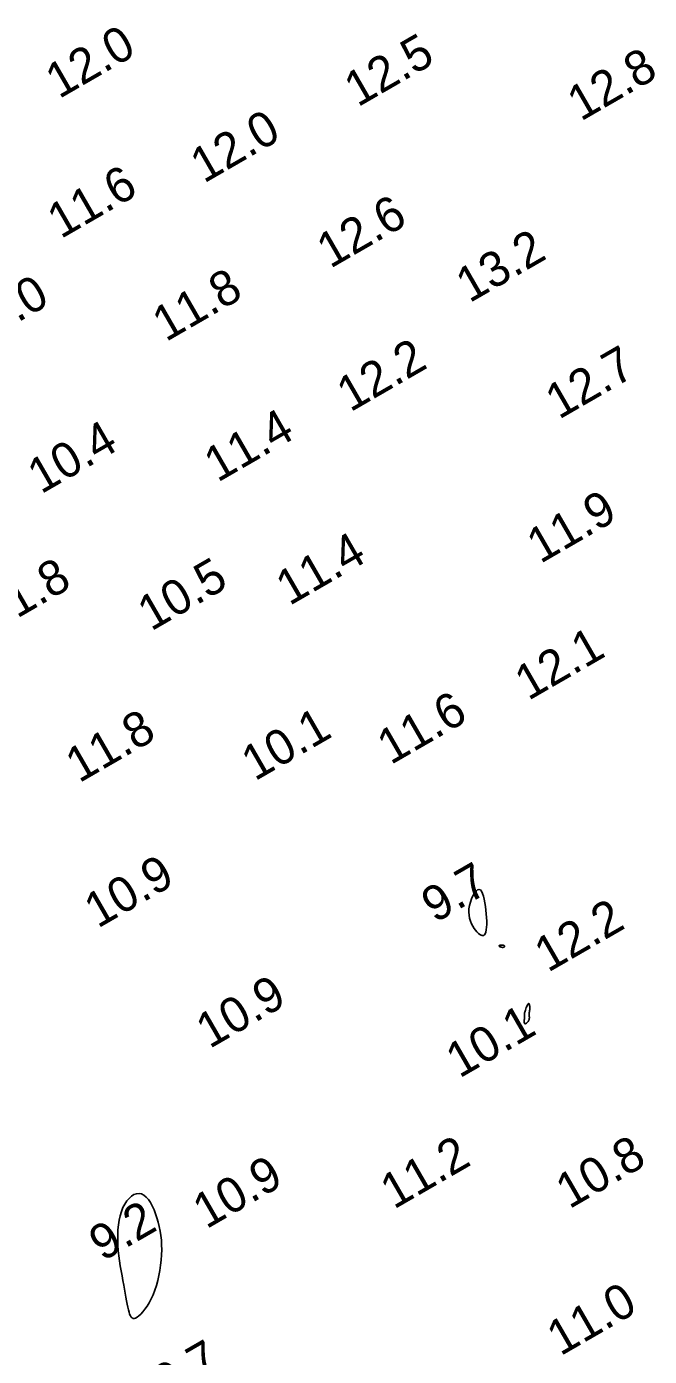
# Model space of a CAD drawing. Extents: x 3024098 to 3056816, y 418252 to 509144.
# Drawn here: x 3031515.6 to 3031604.6, y 418559 to 418749 of the extents above; entities that cross this region are included whole.
import ezdxf

# ---------------------------------------------------------------- set-up
doc = ezdxf.new("R2010")
doc.units = 0
doc.layers.add('V-CHAN-CONT-EL10', color=7, linetype='Continuous')
doc.layers.add('V-TOPO-SOUN-0911', color=7, linetype='Continuous')

msp = doc.modelspace()

# ---------------------------------------------------------------- linework, layer by layer
at = {"layer": 'V-CHAN-CONT-EL10'}
for points in [[(3031581.2, 418623.32), (3031581.12, 418623.85), (3031581.02, 418624.35), (3031580.91, 418624.8), (3031580.78, 418625.18), (3031580.64, 418625.48), (3031580.47, 418625.67), (3031580.28, 418625.74), (3031580.06, 418625.68), (3031579.84, 418625.49), (3031579.61, 418625.21), (3031579.4, 418624.84), (3031579.2, 418624.41), (3031579.03, 418623.95), (3031578.9, 418623.46), (3031578.82, 418622.97), (3031578.81, 418622.5), (3031578.84, 418622.05), (3031578.92, 418621.62), (3031579.04, 418621.22), (3031579.2, 418620.84), (3031579.38, 418620.5), (3031579.57, 418620.19), (3031579.77, 418619.91), (3031579.98, 418619.67), (3031580.18, 418619.46), (3031580.38, 418619.31), (3031580.56, 418619.21), (3031580.74, 418619.16), (3031580.9, 418619.18), (3031581.04, 418619.27), (3031581.15, 418619.42), (3031581.24, 418619.66), (3031581.31, 418619.97), (3031581.35, 418620.34), (3031581.37, 418620.76), (3031581.37, 418621.22), (3031581.35, 418621.72), (3031581.31, 418622.24), (3031581.26, 418622.78)], [(3031583.67, 418617.46), (3031583.73, 418617.46), (3031583.78, 418617.48), (3031583.82, 418617.5), (3031583.86, 418617.52), (3031583.89, 418617.55), (3031583.9, 418617.58), (3031583.91, 418617.61), (3031583.92, 418617.64), (3031583.91, 418617.67), (3031583.89, 418617.7), (3031583.86, 418617.73), (3031583.83, 418617.75), (3031583.78, 418617.77), (3031583.72, 418617.78), (3031583.65, 418617.8), (3031583.58, 418617.8), (3031583.49, 418617.8), (3031583.41, 418617.8), (3031583.33, 418617.79), (3031583.25, 418617.78), (3031583.19, 418617.76), (3031583.15, 418617.74), (3031583.13, 418617.71), (3031583.14, 418617.67), (3031583.17, 418617.64), (3031583.22, 418617.6), (3031583.29, 418617.56), (3031583.36, 418617.53), (3031583.44, 418617.5), (3031583.52, 418617.48), (3031583.6, 418617.46)], [(3031586.88, 418606.57), (3031586.96, 418606.59), (3031587.04, 418606.64), (3031587.12, 418606.71), (3031587.2, 418606.79), (3031587.28, 418606.89), (3031587.35, 418606.98), (3031587.4, 418607.09), (3031587.44, 418607.19), (3031587.46, 418607.29), (3031587.47, 418607.4), (3031587.47, 418607.5), (3031587.46, 418607.59), (3031587.45, 418607.68), (3031587.44, 418607.77), (3031587.44, 418607.85), (3031587.44, 418607.93), (3031587.44, 418608.01), (3031587.45, 418608.08), (3031587.46, 418608.16), (3031587.47, 418608.24), (3031587.49, 418608.34), (3031587.5, 418608.45), (3031587.51, 418608.57), (3031587.51, 418608.71), (3031587.51, 418608.86), (3031587.51, 418609.02), (3031587.49, 418609.16), (3031587.47, 418609.28), (3031587.45, 418609.38), (3031587.41, 418609.44), (3031587.36, 418609.45), (3031587.31, 418609.4), (3031587.24, 418609.31), (3031587.17, 418609.19), (3031587.1, 418609.03), (3031587.03, 418608.86), (3031586.97, 418608.69), (3031586.91, 418608.52), (3031586.86, 418608.36), (3031586.82, 418608.23), (3031586.79, 418608.12), (3031586.78, 418608.03), (3031586.77, 418607.96), (3031586.76, 418607.89), (3031586.76, 418607.84), (3031586.76, 418607.79), (3031586.77, 418607.74), (3031586.77, 418607.69), (3031586.77, 418607.64), (3031586.77, 418607.58), (3031586.77, 418607.52), (3031586.76, 418607.45), (3031586.76, 418607.38), (3031586.75, 418607.29), (3031586.75, 418607.21), (3031586.74, 418607.11), (3031586.73, 418607.01), (3031586.73, 418606.9), (3031586.72, 418606.8), (3031586.73, 418606.72), (3031586.75, 418606.65), (3031586.78, 418606.6), (3031586.82, 418606.57)], [(3031533.94, 418568.48), (3031534.16, 418569.15), (3031534.36, 418569.86), (3031534.52, 418570.59), (3031534.66, 418571.33), (3031534.77, 418572.07), (3031534.85, 418572.81), (3031534.9, 418573.55), (3031534.92, 418574.26), (3031534.91, 418574.96), (3031534.87, 418575.64), (3031534.8, 418576.3), (3031534.7, 418576.95), (3031534.58, 418577.59), (3031534.43, 418578.21), (3031534.25, 418578.82), (3031534.05, 418579.42), (3031533.83, 418579.99), (3031533.58, 418580.53), (3031533.31, 418581.02), (3031533.02, 418581.45), (3031532.71, 418581.81), (3031532.38, 418582.08), (3031532.04, 418582.25), (3031531.68, 418582.32), (3031531.32, 418582.28), (3031530.95, 418582.15), (3031530.6, 418581.92), (3031530.25, 418581.62), (3031529.93, 418581.24), (3031529.64, 418580.8), (3031529.38, 418580.29), (3031529.16, 418579.74), (3031528.98, 418579.13), (3031528.84, 418578.49), (3031528.73, 418577.82), (3031528.67, 418577.12), (3031528.63, 418576.4), (3031528.63, 418575.66), (3031528.66, 418574.92), (3031528.71, 418574.17), (3031528.79, 418573.43), (3031528.89, 418572.69), (3031529, 418571.97), (3031529.13, 418571.25), (3031529.25, 418570.56), (3031529.38, 418569.89), (3031529.5, 418569.24), (3031529.61, 418568.63), (3031529.71, 418568.05), (3031529.81, 418567.5), (3031529.9, 418566.99), (3031529.98, 418566.52), (3031530.07, 418566.09), (3031530.16, 418565.71), (3031530.25, 418565.37), (3031530.34, 418565.08), (3031530.44, 418564.84), (3031530.55, 418564.66), (3031530.68, 418564.53), (3031530.82, 418564.46), (3031530.99, 418564.45), (3031531.18, 418564.51), (3031531.4, 418564.63), (3031531.65, 418564.82), (3031531.93, 418565.08), (3031532.22, 418565.4), (3031532.53, 418565.78), (3031532.83, 418566.22), (3031533.14, 418566.71), (3031533.43, 418567.25), (3031533.7, 418567.84)]]:
    msp.add_lwpolyline(points, close=True, dxfattribs=at)

# ---------------------------------------------------------------- texts
at = {"layer": 'V-TOPO-SOUN-0911'}
for s, p in [('12.0 ', (3031520.25, 418738.62)), ('12.5 ', (3031562.94, 418737.44)), ('12.8 ', (3031594.81, 418735.41)), ('12.0 ', (3031540.95, 418726.55)), ('11.6 ', (3031520.5, 418718.62)), ('12.6 ', (3031559.01, 418714.38)), ('13.2 ', (3031578.9, 418709.46)), ('11.8 ', (3031535.52, 418703.91)), ('11.0 ', (3031507.88, 418702.96)), ('12.2 ', (3031561.87, 418693.87)), ('12.7 ', (3031591.69, 418692.82)), ('11.4 ', (3031542.91, 418683.83)), ('10.4 ', (3031517.68, 418682.16)), ('11.9 ', (3031589.03, 418672.22)), ('11.4 ', (3031553.17, 418666.21)), ('11.8 ', (3031511.02, 418662.54)), ('10.5 ', (3031533.41, 418662.57)), ('12.1 ', (3031587.31, 418652.65)), ('11.6 ', (3031567.64, 418643.48)), ('11.8 ', (3031523.12, 418640.89)), ('10.1 ', (3031548.24, 418641.16)), ('10.9 ', (3031525.78, 418620.12)), ('9.7', (3031573.97, 418620.88)), ('12.2 ', (3031590.12, 418613.82)), ('10.9 ', (3031541.76, 418602.93)), ('10.1 ', (3031577.47, 418598.71)), ('11.2 ', (3031568.1, 418579.99)), ('10.8 ', (3031593.17, 418580.03)), ('10.9 ', (3031541.3, 418577.17)), ('9.2', (3031526.47, 418572.55)), ('11.0 ', (3031591.9, 418559.03)), ('10.7 ', (3031532.34, 418550.8))]:
    msp.add_text(s, height=5, rotation=30, dxfattribs=at).set_placement(p)

doc.saveas('drawing.dxf')
